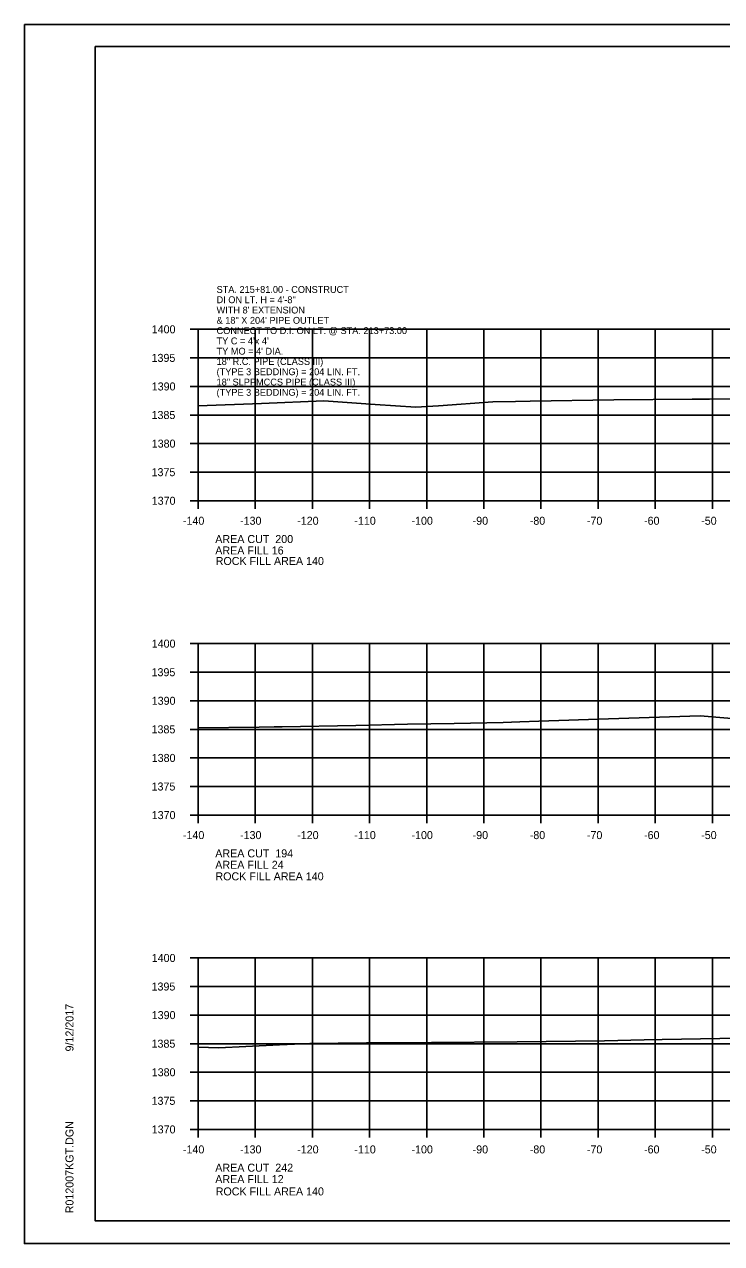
# Model space of a CAD drawing. Extents: x 1374311 to 1383814, y 384102 to 406278.
# Drawn here: x 1382469.7 to 1382591.7, y 404998.4 to 405211.7 of the extents above; entities that cross this region are included whole.
import ezdxf

# ---------------------------------------------------------------- set-up
doc = ezdxf.new("R2010")
doc.units = 0
for name, color, linetype in [('R_Axis', 7, 'Continuous'), ('R_Axis Annot', 7, 'Continuous'), ('R_Border', 7, 'Continuous'), ('R_Exist Surface', 7, 'Continuous'), ('R_Fin Surface', 7, 'Continuous'), ('R_Grid', 7, 'Continuous'), ('R_No Plot', 7, 'Continuous'), ('R_Water Annot', 7, 'Continuous')]:
    doc.layers.add(name, color=color, linetype=linetype)

msp = doc.modelspace()

# ---------------------------------------------------------------- linework, layer by layer
at = {"layer": 'R_Axis'}
for p, q in [((1382498.67, 405158.39), (1382500.07, 405158.39)), ((1382500.07, 405128.39), (1382500.07, 405158.39)), ((1382498.67, 405153.39), (1382500.07, 405153.39)), ((1382498.67, 405148.39), (1382500.07, 405148.39)), ((1382498.67, 405143.39), (1382500.07, 405143.39)), ((1382498.67, 405138.39), (1382500.07, 405138.39)), ((1382498.67, 405133.39), (1382500.07, 405133.39)), ((1382498.67, 405128.39), (1382500.07, 405128.39)), ((1382500.07, 405128.39), (1382780.07, 405128.39)), ((1382500.07, 405126.99), (1382500.07, 405128.39)), ((1382510.07, 405126.99), (1382510.07, 405128.39)), ((1382520.07, 405126.99), (1382520.07, 405128.39)), ((1382530.07, 405126.99), (1382530.07, 405128.39)), ((1382540.07, 405126.99), (1382540.07, 405128.39)), ((1382550.07, 405126.99), (1382550.07, 405128.39)), ((1382560.07, 405126.99), (1382560.07, 405128.39)), ((1382570.07, 405126.99), (1382570.07, 405128.39)), ((1382580.07, 405126.99), (1382580.07, 405128.39)), ((1382590.07, 405126.99), (1382590.07, 405128.39)), ((1382498.67, 405103.39), (1382500.07, 405103.39)), ((1382500.07, 405073.39), (1382500.07, 405103.39)), ((1382498.67, 405098.39), (1382500.07, 405098.39)), ((1382498.67, 405093.39), (1382500.07, 405093.39)), ((1382498.67, 405088.39), (1382500.07, 405088.39)), ((1382498.67, 405083.39), (1382500.07, 405083.39)), ((1382498.67, 405078.39), (1382500.07, 405078.39)), ((1382498.67, 405073.39), (1382500.07, 405073.39)), ((1382500.07, 405073.39), (1382780.07, 405073.39)), ((1382500.07, 405071.99), (1382500.07, 405073.39)), ((1382510.07, 405071.99), (1382510.07, 405073.39)), ((1382520.07, 405071.99), (1382520.07, 405073.39)), ((1382530.07, 405071.99), (1382530.07, 405073.39)), ((1382540.07, 405071.99), (1382540.07, 405073.39)), ((1382550.07, 405071.99), (1382550.07, 405073.39)), ((1382560.07, 405071.99), (1382560.07, 405073.39)), ((1382570.07, 405071.99), (1382570.07, 405073.39)), ((1382580.07, 405071.99), (1382580.07, 405073.39)), ((1382590.07, 405071.99), (1382590.07, 405073.39)), ((1382498.67, 405048.39), (1382500.07, 405048.39)), ((1382500.07, 405018.39), (1382500.07, 405048.39)), ((1382498.67, 405043.39), (1382500.07, 405043.39)), ((1382498.67, 405038.39), (1382500.07, 405038.39)), ((1382498.67, 405033.39), (1382500.07, 405033.39)), ((1382498.67, 405028.39), (1382500.07, 405028.39)), ((1382498.67, 405023.39), (1382500.07, 405023.39)), ((1382498.67, 405018.39), (1382500.07, 405018.39)), ((1382500.07, 405018.39), (1382780.07, 405018.39)), ((1382500.07, 405016.99), (1382500.07, 405018.39)), ((1382510.07, 405016.99), (1382510.07, 405018.39)), ((1382520.07, 405016.99), (1382520.07, 405018.39)), ((1382530.07, 405016.99), (1382530.07, 405018.39)), ((1382540.07, 405016.99), (1382540.07, 405018.39)), ((1382550.07, 405016.99), (1382550.07, 405018.39)), ((1382560.07, 405016.99), (1382560.07, 405018.39)), ((1382570.07, 405016.99), (1382570.07, 405018.39)), ((1382580.07, 405016.99), (1382580.07, 405018.39)), ((1382590.07, 405016.99), (1382590.07, 405018.39))]:
    msp.add_line(p, q, dxfattribs=at)
at = {"layer": 'R_Border'}
for p, q in [((1382482.07, 405207.85), (1382798.25, 405207.85)), ((1382482.07, 405002.39), (1382482.07, 405207.85)), ((1382482.07, 405002.39), (1382482.07, 405002.39)), ((1382798.25, 405002.39), (1382482.07, 405002.39))]:
    msp.add_line(p, q, dxfattribs=at)
at = {"layer": 'R_Exist Surface'}
for points in [[(1382500.07, 405145), (1382511.15, 405145.43), (1382522.09, 405145.85), (1382531.05, 405145.25), (1382538.19, 405144.74), (1382542.16, 405144.98), (1382551.63, 405145.67), (1382555.59, 405145.78), (1382558.18, 405145.81), (1382572.81, 405146.03), (1382586.53, 405146.15), (1382589.59, 405146.19), (1382594.52, 405146.22)], [(1382500.07, 405088.67), (1382510.74, 405088.77), (1382513.36, 405088.81), (1382514.8, 405088.84), (1382527.68, 405089.09), (1382536.73, 405089.27), (1382544.87, 405089.44), (1382553.47, 405089.6), (1382556.35, 405089.71), (1382559.68, 405089.82), (1382571.91, 405090.25), (1382587.95, 405090.73), (1382596.22, 405090.05)], [(1382500.07, 405032.8), (1382503.72, 405032.65), (1382508.43, 405032.87), (1382514.31, 405033.16), (1382519.63, 405033.42), (1382529.51, 405033.52), (1382540.9, 405033.61), (1382555.93, 405033.69), (1382571.21, 405033.91), (1382578.13, 405034.06), (1382581.29, 405034.1), (1382591.36, 405034.28), (1382607.36, 405034.57)]]:
    msp.add_lwpolyline(points, dxfattribs=at)
at = {"layer": 'R_Grid'}
for p, q in [((1382500.07, 405158.39), (1382780.07, 405158.39)), ((1382500.07, 405128.39), (1382500.07, 405158.39)), ((1382510.07, 405128.39), (1382510.07, 405158.39)), ((1382520.07, 405128.39), (1382520.07, 405158.39)), ((1382530.07, 405128.39), (1382530.07, 405158.39)), ((1382540.07, 405128.39), (1382540.07, 405158.39)), ((1382550.07, 405128.39), (1382550.07, 405158.39)), ((1382560.07, 405128.39), (1382560.07, 405158.39)), ((1382570.07, 405128.39), (1382570.07, 405158.39)), ((1382580.07, 405128.39), (1382580.07, 405158.39)), ((1382590.07, 405128.39), (1382590.07, 405158.39)), ((1382500.07, 405153.39), (1382780.07, 405153.39)), ((1382500.07, 405148.39), (1382780.07, 405148.39)), ((1382500.07, 405143.39), (1382780.07, 405143.39)), ((1382500.07, 405138.39), (1382780.07, 405138.39)), ((1382500.07, 405133.39), (1382780.07, 405133.39)), ((1382500.07, 405128.39), (1382780.07, 405128.39)), ((1382500.07, 405103.39), (1382780.07, 405103.39)), ((1382500.07, 405073.39), (1382500.07, 405103.39)), ((1382510.07, 405073.39), (1382510.07, 405103.39)), ((1382520.07, 405073.39), (1382520.07, 405103.39)), ((1382530.07, 405073.39), (1382530.07, 405103.39)), ((1382540.07, 405073.39), (1382540.07, 405103.39)), ((1382550.07, 405073.39), (1382550.07, 405103.39)), ((1382560.07, 405073.39), (1382560.07, 405103.39)), ((1382570.07, 405073.39), (1382570.07, 405103.39)), ((1382580.07, 405073.39), (1382580.07, 405103.39)), ((1382590.07, 405073.39), (1382590.07, 405103.39)), ((1382500.07, 405098.39), (1382780.07, 405098.39)), ((1382500.07, 405093.39), (1382780.07, 405093.39)), ((1382500.07, 405088.39), (1382780.07, 405088.39)), ((1382500.07, 405083.39), (1382780.07, 405083.39)), ((1382500.07, 405078.39), (1382780.07, 405078.39)), ((1382500.07, 405073.39), (1382780.07, 405073.39)), ((1382500.07, 405048.39), (1382780.07, 405048.39)), ((1382500.07, 405018.39), (1382500.07, 405048.39)), ((1382510.07, 405018.39), (1382510.07, 405048.39)), ((1382520.07, 405018.39), (1382520.07, 405048.39)), ((1382530.07, 405018.39), (1382530.07, 405048.39)), ((1382540.07, 405018.39), (1382540.07, 405048.39)), ((1382550.07, 405018.39), (1382550.07, 405048.39)), ((1382560.07, 405018.39), (1382560.07, 405048.39)), ((1382570.07, 405018.39), (1382570.07, 405048.39)), ((1382580.07, 405018.39), (1382580.07, 405048.39)), ((1382590.07, 405018.39), (1382590.07, 405048.39)), ((1382500.07, 405043.39), (1382780.07, 405043.39)), ((1382500.07, 405038.39), (1382780.07, 405038.39)), ((1382500.07, 405033.39), (1382780.07, 405033.39)), ((1382500.07, 405028.39), (1382780.07, 405028.39)), ((1382500.07, 405023.39), (1382780.07, 405023.39)), ((1382500.07, 405018.39), (1382780.07, 405018.39))]:
    msp.add_line(p, q, dxfattribs=at)
at = {"layer": 'R_No Plot'}
for p, q in [((1382469.67, 405211.74), (1382803, 405211.74)), ((1382469.67, 404998.41), (1382803, 404998.41))]:
    msp.add_line(p, q, dxfattribs=at)
for points in [[(1382469.66, 405211.74), (1382803, 405211.74), (1382803, 404998.41), (1382469.66, 404998.41)], [(1382715.99, 405207.85), (1382715.99, 405197.97), (1382751.72, 405197.97), (1382751.72, 405195.05), (1382774.92, 405195.05), (1382774.92, 405170.72), (1382798.25, 405170.72), (1382798.25, 405002.39), (1382482.07, 405002.39), (1382482.07, 405207.85)]]:
    msp.add_lwpolyline(points, close=True, dxfattribs=at)

# ---------------------------------------------------------------- texts
at = {"layer": 'R_Axis Annot'}
for s, p in [('1400', (1382491.95, 405157.69)), ('1395', (1382491.92, 405152.69)), ('1390', (1382491.95, 405147.69)), ('1385', (1382491.92, 405142.69)), ('1380', (1382491.95, 405137.69)), ('1375', (1382491.92, 405132.69)), ('1370', (1382491.95, 405127.69)), ('-140', (1382497.41, 405124.19)), ('-130', (1382507.41, 405124.19)), ('-120', (1382517.41, 405124.19)), ('-110', (1382527.41, 405124.19)), ('-100', (1382537.41, 405124.19)), ('-90', (1382548.11, 405124.19)), ('-80', (1382558.11, 405124.19)), ('-70', (1382568.11, 405124.19)), ('-60', (1382578.11, 405124.19)), ('-50', (1382588.11, 405124.19)), ('AREA CUT  200', (1382503.07, 405120.99)), ('AREA FILL 16', (1382503.07, 405118.99)), ('1400', (1382491.95, 405102.69)), ('1395', (1382491.92, 405097.69)), ('1390', (1382491.95, 405092.69)), ('1385', (1382491.92, 405087.69)), ('1380', (1382491.95, 405082.69)), ('1375', (1382491.92, 405077.69)), ('1370', (1382491.95, 405072.69)), ('-140', (1382497.41, 405069.19)), ('-130', (1382507.41, 405069.19)), ('-120', (1382517.41, 405069.19)), ('-110', (1382527.41, 405069.19)), ('-100', (1382537.41, 405069.19)), ('-90', (1382548.11, 405069.19)), ('-80', (1382558.11, 405069.19)), ('-70', (1382568.11, 405069.19)), ('-60', (1382578.11, 405069.19)), ('-50', (1382588.11, 405069.19)), ('AREA CUT  194', (1382503.07, 405065.99)), ('AREA FILL 24', (1382503.07, 405063.99)), ('1400', (1382491.95, 405047.69)), ('1395', (1382491.92, 405042.69)), ('1390', (1382491.95, 405037.69)), ('1385', (1382491.92, 405032.69)), ('1380', (1382491.95, 405027.69)), ('1375', (1382491.92, 405022.69)), ('1370', (1382491.95, 405017.69)), ('-140', (1382497.41, 405014.19)), ('-130', (1382507.41, 405014.19)), ('-120', (1382517.41, 405014.19)), ('-110', (1382527.41, 405014.19)), ('-100', (1382537.41, 405014.19)), ('-90', (1382548.11, 405014.19)), ('-80', (1382558.11, 405014.19)), ('-70', (1382568.11, 405014.19)), ('-60', (1382578.11, 405014.19)), ('-50', (1382588.11, 405014.19)), ('AREA CUT  242', (1382503.07, 405010.99)), ('AREA FILL 12', (1382503.07, 405008.99))]:
    msp.add_text(s, height=1.4, dxfattribs=at).set_placement(p)
at = {"layer": 'R_Border'}
for s, p in [('9/12/2017', (1382478.26, 405032.03)), ('R012007KGT.DGN', (1382478.26, 405003.71))]:
    msp.add_text(s, height=1.4, rotation=90, dxfattribs=at).set_placement(p)
at = {"layer": 'R_Fin Surface'}
for p in [(1382503.15, 405117.15), (1382503.1, 405061.97), (1382503.15, 405006.84)]:
    msp.add_text('ROCK FILL AREA 140', height=1.4, dxfattribs=at).set_placement(p)
at = {"layer": 'R_Water Annot'}
for s, p in [('STA. 215+81.00 - CONSTRUCT', (1382503.3, 405164.76)), ("WITH 8' EXTENSION ", (1382503.3, 405161.16)), ('DI ON LT. H = 4\'-8"', (1382503.3, 405162.96)), ('& 18" X 204\' PIPE OUTLET', (1382503.3, 405159.36)), ('CONNECT TO D.I. ON LT. @ STA. 213+73.00', (1382503.3, 405157.56)), ("TY C = 4'x 4'", (1382503.3, 405155.76)), ("TY MO = 4' DIA.", (1382503.3, 405153.96)), ('(TYPE 3 BEDDING) = 204 LIN. FT.', (1382503.3, 405150.36)), ('18" R.C. PIPE (CLASS III)', (1382503.3, 405152.16)), ('18" SLPPMCCS PIPE (CLASS III)', (1382503.3, 405148.56)), ('(TYPE 3 BEDDING) = 204 LIN. FT.', (1382503.3, 405146.76))]:
    msp.add_text(s, height=1.2, dxfattribs=at).set_placement(p)

doc.saveas('drawing.dxf')
